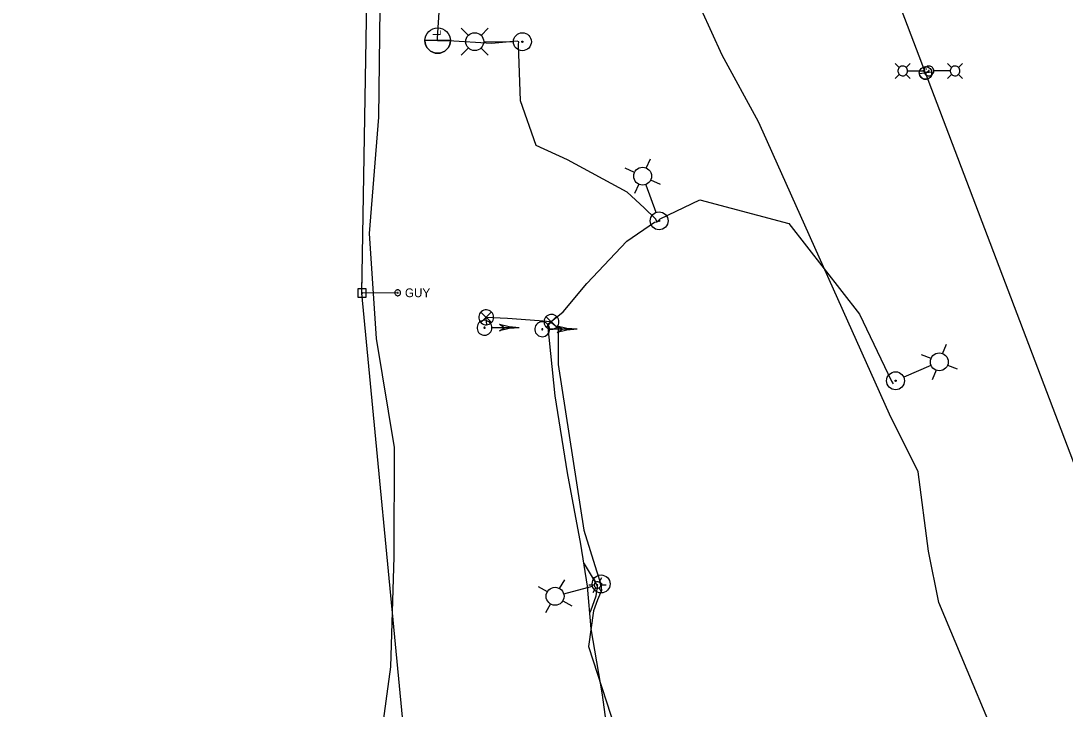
# Model space of a CAD drawing. Extents: x 596028 to 606371, y 330010 to 403088.
# Drawn here: x 603298.9 to 603761.1, y 350257.9 to 350562.5 of the extents above; entities that cross this region are included whole.
import ezdxf

# ---------------------------------------------------------------- set-up
doc = ezdxf.new("R2010")
doc.units = 0
for name, color, linetype in [('E_FTMS', 7, 'Continuous'), ('E_FTMS_Conduit', 7, 'Continuous'), ('E_LTG', 7, 'Continuous'), ('E_LTG_CID', 7, 'Continuous'), ('E_UTL_EGuyWire', 7, 'Continuous'), ('E_UTL_EPowerPole', 7, 'Continuous'), ('E_UTL_FO_UG_QWEST', 7, 'Continuous'), ('E_UTL_Overhead', 7, 'Continuous')]:
    doc.layers.add(name, color=color, linetype=linetype)

# ---------------------------------------------------------------- blocks, each defined once
blk = doc.blocks.new('_U288')
at = {"layer": 'E_LTG'}
blk.add_lwpolyline([(0.001, -0.171), (0.001, 0.172)], dxfattribs=at)
blk.add_circle((0.001, 0), 0.171, dxfattribs=at)
blk.add_arc((0.001, 0), 0.171, 90, 270, dxfattribs=at)
blk.add_text('L', height=0.108, dxfattribs=at).set_placement((0.066, -0.042))
blk = doc.blocks.new('_U272')
at = {"layer": 'E_LTG'}
blk.add_lwpolyline([(0.001, -0.171), (0.001, 0.172)], dxfattribs=at)
blk.add_circle((0.001, 0), 0.171, dxfattribs=at)
blk.add_arc((0.001, 0), 0.171, 90, 270, dxfattribs=at)
blk.add_text('L', height=0.108, dxfattribs=at).set_placement((0.066, -0.042))

msp = doc.modelspace()

# ---------------------------------------------------------------- linework, layer by layer
at = {"layer": 'E_FTMS'}
for points in [[(603508.12, 350431.28), (603508.06, 350431.91), (603507.89, 350432.51), (603507.6, 350433.07), (603507.21, 350433.56), (603506.74, 350433.97), (603506.19, 350434.29), (603505.6, 350434.49), (603504.98, 350434.58), (603504.35, 350434.55), (603503.74, 350434.4), (603503.17, 350434.14), (603502.66, 350433.78), (603502.23, 350433.32), (603501.89, 350432.8), (603501.66, 350432.21), (603501.54, 350431.6), (603501.54, 350430.97), (603501.66, 350430.35), (603501.89, 350429.77), (603502.23, 350429.24), (603502.66, 350428.79), (603503.17, 350428.43), (603503.74, 350428.17), (603504.35, 350428.02), (603504.98, 350427.99), (603505.6, 350428.08), (603506.19, 350428.28), (603506.74, 350428.6), (603507.21, 350429.01), (603507.6, 350429.5), (603507.89, 350430.06), (603508.06, 350430.66), (603508.12, 350431.28)], [(603507.08, 350433.62), (603502.47, 350428.96)], [(603502.47, 350433.57), (603507.13, 350428.92)], [(603537.04, 350429.27), (603536.98, 350429.89), (603536.8, 350430.49), (603536.52, 350431.05), (603536.13, 350431.55), (603535.66, 350431.96), (603535.11, 350432.27), (603534.52, 350432.48), (603533.9, 350432.56), (603533.27, 350432.53), (603532.66, 350432.39), (603532.09, 350432.13), (603531.58, 350431.76), (603531.15, 350431.31), (603530.81, 350430.78), (603530.57, 350430.2), (603530.46, 350429.58), (603530.46, 350428.95), (603530.57, 350428.34), (603530.81, 350427.76), (603531.15, 350427.23), (603531.58, 350426.77), (603532.09, 350426.41), (603532.66, 350426.15), (603533.27, 350426), (603533.9, 350425.97), (603534.52, 350426.06), (603535.11, 350426.27), (603535.66, 350426.58), (603536.13, 350426.99), (603536.52, 350427.48), (603536.8, 350428.04), (603536.98, 350428.64), (603537.04, 350429.27)], [(603536, 350431.6), (603531.39, 350426.95)], [(603531.39, 350431.56), (603536.05, 350426.9)], [(603507.4, 350426.65), (603507.34, 350427.28), (603507.16, 350427.88), (603506.87, 350428.43), (603506.48, 350428.93), (603506.01, 350429.34), (603505.47, 350429.65), (603504.87, 350429.86), (603504.25, 350429.95), (603503.63, 350429.92), (603503.02, 350429.77), (603502.45, 350429.51), (603501.93, 350429.14), (603501.5, 350428.69), (603501.16, 350428.16), (603500.93, 350427.58), (603500.81, 350426.96), (603500.81, 350426.34), (603500.93, 350425.72), (603501.16, 350425.14), (603501.5, 350424.61), (603501.93, 350424.16), (603502.45, 350423.79), (603503.02, 350423.53), (603503.63, 350423.38), (603504.25, 350423.35), (603504.87, 350423.44), (603505.47, 350423.65), (603506.01, 350423.96), (603506.48, 350424.37), (603506.87, 350424.87), (603507.16, 350425.42), (603507.34, 350426.03), (603507.4, 350426.65)], [(603504.35, 350426.65), (603504.34, 350426.7), (603504.33, 350426.74), (603504.31, 350426.79), (603504.28, 350426.82), (603504.24, 350426.86), (603504.2, 350426.88), (603504.16, 350426.9), (603504.11, 350426.9), (603504.06, 350426.9), (603504.01, 350426.89), (603503.97, 350426.87), (603503.93, 350426.84), (603503.9, 350426.81), (603503.87, 350426.77), (603503.85, 350426.72), (603503.84, 350426.67), (603503.84, 350426.63), (603503.85, 350426.58), (603503.87, 350426.53), (603503.9, 350426.49), (603503.93, 350426.46), (603503.97, 350426.43), (603504.01, 350426.41), (603504.06, 350426.4), (603504.11, 350426.4), (603504.16, 350426.41), (603504.2, 350426.42), (603504.24, 350426.45), (603504.28, 350426.48), (603504.31, 350426.51), (603504.33, 350426.56), (603504.34, 350426.6), (603504.35, 350426.65)], [(603519.5, 350426.65), (603507.45, 350426.65)], [(603519.5, 350426.65), (603515.04, 350427), (603510.7, 350428.03)], [(603512.9, 350426.65), (603510.7, 350428.03)], [(603519.5, 350426.65), (603515.04, 350426.3), (603510.7, 350425.28)], [(603510.7, 350425.28), (603512.9, 350426.65)], [(603532.94, 350426), (603532.88, 350426.62), (603532.7, 350427.22), (603532.41, 350427.78), (603532.03, 350428.27), (603531.55, 350428.68), (603531.01, 350429), (603530.42, 350429.2), (603529.79, 350429.29), (603529.17, 350429.26), (603528.56, 350429.11), (603527.99, 350428.85), (603527.48, 350428.49), (603527.04, 350428.04), (603526.7, 350427.51), (603526.47, 350426.93), (603526.35, 350426.31), (603526.35, 350425.68), (603526.47, 350425.07), (603526.7, 350424.48), (603527.04, 350423.96), (603527.48, 350423.5), (603527.99, 350423.14), (603528.56, 350422.88), (603529.17, 350422.73), (603529.79, 350422.7), (603530.42, 350422.79), (603531.01, 350422.99), (603531.55, 350423.31), (603532.03, 350423.72), (603532.41, 350424.21), (603532.7, 350424.77), (603532.88, 350425.37), (603532.94, 350426)], [(603529.89, 350426), (603529.89, 350426.04), (603529.87, 350426.09), (603529.85, 350426.13), (603529.82, 350426.17), (603529.78, 350426.2), (603529.74, 350426.23), (603529.7, 350426.24), (603529.65, 350426.25), (603529.6, 350426.25), (603529.56, 350426.23), (603529.51, 350426.21), (603529.47, 350426.19), (603529.44, 350426.15), (603529.41, 350426.11), (603529.4, 350426.07), (603529.39, 350426.02), (603529.39, 350425.97), (603529.4, 350425.92), (603529.41, 350425.88), (603529.44, 350425.84), (603529.47, 350425.8), (603529.51, 350425.78), (603529.56, 350425.76), (603529.6, 350425.75), (603529.65, 350425.74), (603529.7, 350425.75), (603529.74, 350425.77), (603529.78, 350425.79), (603529.82, 350425.82), (603529.85, 350425.86), (603529.87, 350425.9), (603529.89, 350425.95), (603529.89, 350426)], [(603545.04, 350425.99), (603533, 350425.99)], [(603545.04, 350426), (603540.58, 350426.34), (603536.24, 350427.37)], [(603538.44, 350425.99), (603536.24, 350427.37)], [(603545.04, 350426), (603540.58, 350425.65), (603536.24, 350424.62)], [(603536.24, 350424.62), (603538.44, 350425.99)]]:
    msp.add_lwpolyline(points, dxfattribs=at)
at = {"layer": 'E_FTMS_Conduit'}
for points in [[(603783.95, 349895.18), (603786.27, 349941.54), (603785.08, 349991.44), (603785.32, 349997.29), (603785.55, 349998.61), (603785.58, 350012.74), (603786.4, 350038.23), (603784.49, 350062.71), (603784.49, 350062.71), (603776.64, 350128.57), (603776.07, 350130.97), (603746.49, 350204.79), (603740.19, 350221.54), (603705.21, 350305.05), (603700.59, 350327.76), (603696, 350362.93), (603683.28, 350388.39), (603627.38, 350513.3), (603625.35, 350517.8), (603609.26, 350547.29), (603590.93, 350587.57)], [(603505.08, 350428.23), (603504.65, 350431.31), (603514.34, 350430.93), (603528.3, 350429.84), (603533.16, 350429.4), (603536.75, 350426.59), (603536.69, 350410.4), (603548.04, 350337.11), (603553.6, 350319.01), (603555.56, 350313.19), (603555.81, 350310.44), (603554.12, 350306.21), (603552.26, 350301.33), (603550.11, 350285.52), (603561.99, 350249.22)]]:
    msp.add_lwpolyline(points, dxfattribs=at)
at = {"layer": 'E_LTG'}
for points in [[(603497, 350556.09), (603493.78, 350559.33)], [(603502.54, 350556.07), (603505.78, 350559.3)], [(603496.98, 350550.55), (603493.75, 350547.33)], [(603502.52, 350550.53), (603505.75, 350547.3)], [(603503.79, 350553.3), (603516.84, 350553.27)], [(603687.67, 350541.85), (603685.89, 350543.63)], [(603691.37, 350540.33), (603691.33, 350540.74), (603691.21, 350541.14), (603691.03, 350541.51), (603690.77, 350541.83), (603690.46, 350542.1), (603690.1, 350542.31), (603689.71, 350542.45), (603689.3, 350542.5), (603688.89, 350542.48), (603688.48, 350542.39), (603688.11, 350542.22), (603687.77, 350541.98), (603687.48, 350541.68), (603687.26, 350541.33), (603687.11, 350540.94), (603687.03, 350540.54), (603687.03, 350540.12), (603687.11, 350539.72), (603687.26, 350539.33), (603687.48, 350538.99), (603687.77, 350538.69), (603688.11, 350538.45), (603688.48, 350538.28), (603688.89, 350538.18), (603689.3, 350538.16), (603689.71, 350538.22), (603690.1, 350538.35), (603690.46, 350538.56), (603690.77, 350538.83), (603691.03, 350539.16), (603691.21, 350539.52), (603691.33, 350539.92), (603691.37, 350540.33)], [(603690.72, 350541.85), (603692.49, 350543.63)], [(603702.94, 350540.33), (603702.9, 350540.74), (603702.78, 350541.14), (603702.59, 350541.51), (603702.34, 350541.83), (603702.02, 350542.1), (603701.66, 350542.31), (603701.27, 350542.45), (603700.86, 350542.5), (603700.45, 350542.48), (603700.05, 350542.39), (603699.67, 350542.21), (603699.34, 350541.98), (603699.05, 350541.68), (603698.83, 350541.33), (603698.67, 350540.94), (603698.59, 350540.54), (603698.59, 350540.12), (603698.67, 350539.72), (603698.83, 350539.33), (603699.05, 350538.99), (603699.34, 350538.69), (603699.67, 350538.45), (603700.05, 350538.28), (603700.45, 350538.18), (603700.86, 350538.16), (603701.27, 350538.22), (603701.66, 350538.35), (603702.02, 350538.56), (603702.34, 350538.83), (603702.59, 350539.15), (603702.78, 350539.52), (603702.9, 350539.92), (603702.94, 350540.33)], [(603710.84, 350541.86), (603709.06, 350543.63)], [(603714.54, 350540.33), (603714.5, 350540.74), (603714.38, 350541.14), (603714.19, 350541.51), (603713.94, 350541.83), (603713.63, 350542.1), (603713.27, 350542.31), (603712.88, 350542.45), (603712.47, 350542.5), (603712.05, 350542.48), (603711.65, 350542.39), (603711.28, 350542.21), (603710.94, 350541.98), (603710.65, 350541.68), (603710.43, 350541.33), (603710.28, 350540.94), (603710.2, 350540.54), (603710.2, 350540.12), (603710.28, 350539.72), (603710.43, 350539.33), (603710.65, 350538.99), (603710.94, 350538.69), (603711.28, 350538.45), (603711.65, 350538.28), (603712.05, 350538.18), (603712.47, 350538.16), (603712.88, 350538.22), (603713.27, 350538.35), (603713.63, 350538.56), (603713.94, 350538.83), (603714.19, 350539.15), (603714.38, 350539.52), (603714.5, 350539.92), (603714.54, 350540.33)], [(603713.89, 350541.86), (603715.66, 350543.63)], [(603687.67, 350538.81), (603685.89, 350537.03)], [(603690.72, 350538.81), (603692.49, 350537.03)], [(603691.41, 350540.33), (603698.59, 350540.33)], [(603700.93, 350540.33), (603700.92, 350540.36), (603700.92, 350540.39), (603700.9, 350540.42), (603700.88, 350540.45), (603700.86, 350540.47), (603700.83, 350540.48), (603700.8, 350540.49), (603700.77, 350540.5), (603700.74, 350540.5), (603700.71, 350540.49), (603700.68, 350540.48), (603700.65, 350540.46), (603700.63, 350540.43), (603700.61, 350540.41), (603700.6, 350540.38), (603700.59, 350540.35), (603700.59, 350540.32), (603700.6, 350540.28), (603700.61, 350540.25), (603700.63, 350540.23), (603700.65, 350540.21), (603700.68, 350540.19), (603700.71, 350540.17), (603700.74, 350540.17), (603700.77, 350540.16), (603700.8, 350540.17), (603700.83, 350540.18), (603700.86, 350540.2), (603700.88, 350540.22), (603700.9, 350540.24), (603700.92, 350540.27), (603700.92, 350540.3), (603700.93, 350540.33)], [(603710.15, 350540.33), (603702.97, 350540.33)], [(603710.84, 350538.81), (603709.06, 350537.03)], [(603713.89, 350538.81), (603715.66, 350537.03)], [(603575.7, 350497.33), (603577.61, 350501.48)], [(603570.5, 350495.41), (603566.36, 350497.32)], [(603572.42, 350490.21), (603570.52, 350486.06)], [(603577.62, 350492.13), (603581.77, 350490.22)], [(603575.46, 350489.99), (603579.99, 350477.75)], [(603706.84, 350415.19), (603708.53, 350419.44)], [(603701.75, 350413), (603697.51, 350414.69)], [(603701.7, 350409.96), (603689.71, 350404.79)], [(603703.94, 350407.91), (603702.26, 350403.67)], [(603709.03, 350410.11), (603713.28, 350408.42)], [(603537.29, 350311.2), (603539.57, 350315.16)], [(603553.4, 350314.04), (603552.2, 350316.11)], [(603554.82, 350314.04), (603556.02, 350316.11)], [(603531.94, 350309.76), (603527.98, 350312.05)], [(603539.22, 350308.85), (603551.82, 350312.24)], [(603550.3, 350312.81), (603552.68, 350312.81)], [(603552.2, 350309.51), (603553.4, 350311.57)], [(603555.54, 350312.81), (603555.51, 350313.08), (603555.44, 350313.34), (603555.31, 350313.58), (603555.14, 350313.79), (603554.94, 350313.97), (603554.7, 350314.11), (603554.45, 350314.19), (603554.18, 350314.23), (603553.91, 350314.22), (603553.64, 350314.16), (603553.4, 350314.04), (603553.17, 350313.89), (603552.99, 350313.69), (603552.84, 350313.46), (603552.74, 350313.21), (603552.69, 350312.94), (603552.69, 350312.67), (603552.74, 350312.4), (603552.84, 350312.15), (603552.99, 350311.92), (603553.17, 350311.73), (603553.4, 350311.57), (603553.64, 350311.45), (603553.91, 350311.39), (603554.18, 350311.38), (603554.45, 350311.42), (603554.7, 350311.51), (603554.94, 350311.64), (603555.14, 350311.82), (603555.31, 350312.03), (603555.44, 350312.27), (603555.51, 350312.53), (603555.54, 350312.81)], [(603555.54, 350312.81), (603555.51, 350313.08), (603555.44, 350313.34), (603555.31, 350313.58), (603555.14, 350313.79), (603554.94, 350313.97), (603554.7, 350314.11), (603554.45, 350314.19), (603554.18, 350314.23), (603553.91, 350314.22), (603553.64, 350314.16), (603553.4, 350314.04), (603553.17, 350313.89), (603552.99, 350313.69), (603552.84, 350313.46), (603552.74, 350313.21), (603552.69, 350312.94), (603552.69, 350312.67), (603552.74, 350312.4), (603552.84, 350312.15), (603552.99, 350311.92), (603553.17, 350311.73), (603553.4, 350311.57), (603553.64, 350311.45), (603553.91, 350311.39), (603554.18, 350311.38), (603554.45, 350311.42), (603554.7, 350311.51), (603554.94, 350311.64), (603555.14, 350311.82), (603555.31, 350312.03), (603555.44, 350312.27), (603555.51, 350312.53), (603555.54, 350312.81)], [(603555.54, 350312.81), (603555.51, 350313.08), (603555.44, 350313.34), (603555.31, 350313.58), (603555.14, 350313.79), (603554.94, 350313.97), (603554.7, 350314.11), (603554.45, 350314.19), (603554.18, 350314.23), (603553.91, 350314.22), (603553.64, 350314.16), (603553.4, 350314.04), (603553.17, 350313.89), (603552.99, 350313.69), (603552.84, 350313.46), (603552.74, 350313.21), (603552.69, 350312.94), (603552.69, 350312.67), (603552.74, 350312.4), (603552.84, 350312.15), (603552.99, 350311.92), (603553.17, 350311.73), (603553.4, 350311.57), (603553.64, 350311.45), (603553.91, 350311.39), (603554.18, 350311.38), (603554.45, 350311.42), (603554.7, 350311.51), (603554.94, 350311.64), (603555.14, 350311.82), (603555.31, 350312.03), (603555.44, 350312.27), (603555.51, 350312.53), (603555.54, 350312.81)], [(603554.23, 350312.81), (603554.23, 350312.83), (603554.22, 350312.85), (603554.21, 350312.87), (603554.2, 350312.89), (603554.18, 350312.9), (603554.16, 350312.91), (603554.14, 350312.92), (603554.12, 350312.92), (603554.09, 350312.92), (603554.07, 350312.92), (603554.05, 350312.91), (603554.03, 350312.9), (603554.02, 350312.88), (603554, 350312.86), (603554, 350312.84), (603553.99, 350312.82), (603553.99, 350312.79), (603554, 350312.77), (603554, 350312.75), (603554.02, 350312.73), (603554.03, 350312.72), (603554.05, 350312.7), (603554.07, 350312.69), (603554.09, 350312.69), (603554.12, 350312.69), (603554.14, 350312.69), (603554.16, 350312.7), (603554.18, 350312.71), (603554.2, 350312.72), (603554.21, 350312.74), (603554.22, 350312.76), (603554.23, 350312.78), (603554.23, 350312.81)], [(603556.02, 350309.51), (603554.82, 350311.57)], [(603555.54, 350312.81), (603557.92, 350312.81)], [(603538.72, 350305.85), (603542.68, 350303.57)], [(603533.37, 350304.41), (603531.09, 350300.46)]]:
    msp.add_lwpolyline(points, dxfattribs=at)
for centre, radius in [((603499.76, 350553.31), 3.96), ((603520.86, 350553.26), 3.96), ((603520.86, 350553.26), 0.303), ((603574.07, 350493.77), 3.96), ((603581.38, 350473.98), 3.96), ((603581.38, 350473.98), 0.303), ((603705.39, 350411.55), 3.96), ((603686.02, 350403.2), 3.96), ((603686.02, 350403.2), 0.303), ((603555.71, 350313.28), 3.96), ((603535.33, 350307.81), 3.96), ((603555.71, 350313.28), 0.303)]:
    msp.add_circle(centre, radius, dxfattribs=at)
at = {"layer": 'E_LTG_CID'}
for points in [[(604318.05, 348339.7), (604287.36, 348606.91), (604242.16, 348872.6), (604188.57, 349120.13), (604125.01, 349362.84), (604050.82, 349602.08), (604014.23, 349708.06), (603966.43, 349837.54), (603869.82, 350091.09), (603838.85, 350172.22), (603784.41, 350315.72), (603699.29, 350539.43), (603613.87, 350764.2), (603510.34, 351036.54), (603442.84, 351213.06), (603357.76, 351436.96)], [(603580.58, 350473.53), (603579.82, 350474.91), (603574.76, 350479.76), (603567.26, 350486.74), (603540.84, 350501.01), (603526.89, 350507.31), (603519.96, 350527.04), (603519.11, 350552.01), (603519.26, 350553.28), (603518.57, 350553.45), (603507.25, 350552.53), (603488.13, 350553.6), (603484.67, 350553.73), (603483.36, 350553.72), (603483.27, 350554.85), (603484.6, 350575.79)], [(603699.29, 350539.43), (603700.76, 350540.33)], [(603558.39, 350249.04), (603556.28, 350264.17), (603551.3, 350293.34), (603549.66, 350312.26), (603546.66, 350330.89), (603540.76, 350362.51), (603535.43, 350396.52), (603532.14, 350428.2), (603538.88, 350433.66), (603549.37, 350446.22), (603567.07, 350464.96), (603579.39, 350473.35), (603580.58, 350473.53), (603581.78, 350474.86), (603599.32, 350483.29), (603638.74, 350472.78), (603670.13, 350432.71), (603684.26, 350403.06), (603685.02, 350401.87)], [(603550.68, 350300.49), (603551.09, 350301.4), (603553.48, 350307.94), (603554.15, 350312.21), (603553.27, 350314.13), (603548.34, 350322.11), (603548.01, 350322.49)]]:
    msp.add_lwpolyline(points, dxfattribs=at)
at = {"layer": 'E_UTL_EGuyWire'}
msp.add_line((603465.68, 350442.13), (603449.86, 350441.98), dxfattribs=at)
for points in [[(603466.96, 350442.13), (603466.94, 350442.37), (603466.87, 350442.61), (603466.76, 350442.82), (603466.61, 350443.01), (603466.42, 350443.17), (603466.21, 350443.3), (603465.98, 350443.38), (603465.74, 350443.41), (603465.5, 350443.4), (603465.26, 350443.34), (603465.04, 350443.24), (603464.84, 350443.1), (603464.67, 350442.92), (603464.54, 350442.72), (603464.45, 350442.49), (603464.4, 350442.25), (603464.4, 350442.01), (603464.45, 350441.77), (603464.54, 350441.54), (603464.67, 350441.34), (603464.84, 350441.16), (603465.04, 350441.02), (603465.26, 350440.92), (603465.5, 350440.86), (603465.74, 350440.85), (603465.98, 350440.88), (603466.21, 350440.96), (603466.42, 350441.08), (603466.61, 350441.24), (603466.76, 350441.44), (603466.87, 350441.65), (603466.94, 350441.89), (603466.96, 350442.13)], [(603465.84, 350442.13), (603465.84, 350442.16), (603465.83, 350442.19), (603465.81, 350442.22), (603465.79, 350442.24), (603465.77, 350442.26), (603465.74, 350442.27), (603465.72, 350442.28), (603465.69, 350442.29), (603465.66, 350442.29), (603465.63, 350442.28), (603465.6, 350442.27), (603465.57, 350442.25), (603465.55, 350442.23), (603465.54, 350442.2), (603465.52, 350442.17), (603465.52, 350442.14), (603465.52, 350442.11), (603465.52, 350442.08), (603465.54, 350442.06), (603465.55, 350442.03), (603465.57, 350442.01), (603465.6, 350441.99), (603465.63, 350441.98), (603465.66, 350441.97), (603465.69, 350441.97), (603465.72, 350441.97), (603465.74, 350441.98), (603465.77, 350442), (603465.79, 350442.02), (603465.81, 350442.04), (603465.83, 350442.07), (603465.84, 350442.1), (603465.84, 350442.13)]]:
    msp.add_lwpolyline(points, dxfattribs=at)
at = {"layer": 'E_UTL_EPowerPole'}
for points in [[(603449.83, 350443.83), (603449.83, 350446.74)], [(603451.68, 350443.83), (603447.99, 350443.83)], [(603447.99, 350443.83), (603447.99, 350440.14)], [(603447.99, 350440.14), (603451.68, 350440.14)], [(603450.1, 350441.98), (603450.1, 350442.03), (603450.09, 350442.07), (603450.07, 350442.11), (603450.04, 350442.15), (603450, 350442.18), (603449.96, 350442.2), (603449.92, 350442.22), (603449.88, 350442.22), (603449.83, 350442.22), (603449.79, 350442.21), (603449.75, 350442.19), (603449.71, 350442.17), (603449.68, 350442.13), (603449.65, 350442.09), (603449.64, 350442.05), (603449.63, 350442.01), (603449.63, 350441.96), (603449.64, 350441.92), (603449.65, 350441.88), (603449.68, 350441.84), (603449.71, 350441.8), (603449.75, 350441.78), (603449.79, 350441.76), (603449.83, 350441.75), (603449.88, 350441.75), (603449.92, 350441.75), (603449.96, 350441.77), (603450, 350441.79), (603450.04, 350441.82), (603450.07, 350441.86), (603450.09, 350441.9), (603450.1, 350441.94), (603450.1, 350441.98)], [(603451.68, 350440.14), (603451.68, 350443.83)]]:
    msp.add_lwpolyline(points, dxfattribs=at)
at = {"layer": 'E_UTL_FO_UG_QWEST'}
msp.add_lwpolyline([(603500.08, 349904.76), (603484.43, 349952.42), (603479.94, 349986.84), (603472.93, 350016.37), (603472.53, 350022.97), (603467.48, 350039.11), (603465.43, 350068.42), (603465.78, 350068.99), (603462.63, 350136.46), (603460.06, 350182.47), (603456.92, 350234.22), (603462.57, 350276.57), (603464.06, 350325.25), (603464.23, 350373.72), (603456.32, 350421.92), (603453.14, 350468.35), (603457.26, 350519.89), (603458.06, 350580.31)], dxfattribs=at)
at = {"layer": 'E_UTL_Overhead'}
msp.add_lwpolyline([(603468.46, 350246.59), (603449.86, 350441.98), (603456.5, 350830.83), (603431.88, 350974.54), (603298.9, 351326.49)], dxfattribs=at)

# ---------------------------------------------------------------- block references
at = {"layer": 'E_LTG_CID'}
for name, p, xscale, yscale, rotation in [('_U288', (603483.36, 350553.72), 32.80833333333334, 32.80833333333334, 89.99999999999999), ('_U272', (603699.3, 350539.42), 16.404166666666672, 16.404166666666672, 97.82095686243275)]:
    msp.add_blockref(name, p, dxfattribs=dict(at, xscale=xscale, yscale=yscale, rotation=rotation))

# ---------------------------------------------------------------- texts
at = {"layer": 'E_UTL_EGuyWire'}
msp.add_text('GUY', height=3.85, dxfattribs=at).set_placement((603468.89, 350440.2))

doc.saveas('drawing.dxf')
